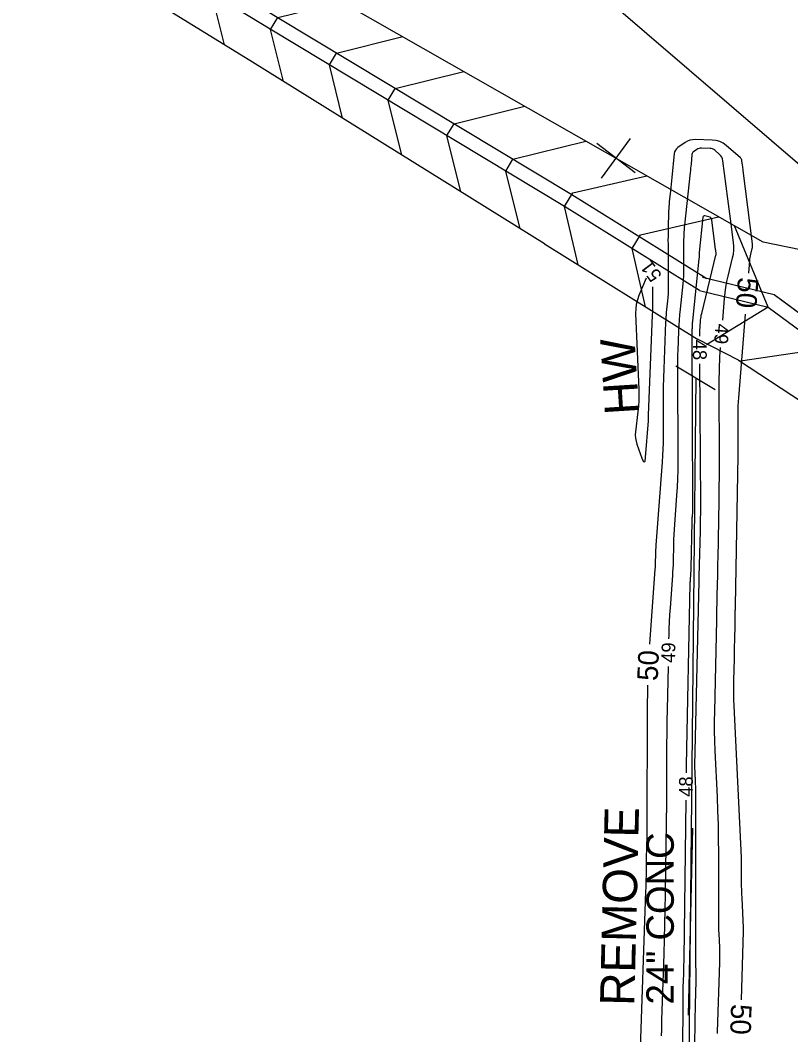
# Model space of a CAD drawing. Extents: x 2384780 to 2405861, y 547869 to 573706.
# Drawn here: x 2396639.6 to 2396751.8, y 553767.6 to 553915.5 of the extents above; entities that cross this region are included whole.
import ezdxf

# ---------------------------------------------------------------- set-up
doc = ezdxf.new("R2010")
doc.units = 0
for name, color, linetype in [('Breaklines', 7, 'Continuous'), ('Old_Level_5', 7, 'Continuous'), ('Old_Level_58', 7, 'Continuous'), ('Old_Level_60', 7, 'Continuous'), ('Old_Level_61', 7, 'Continuous'), ('Old_Level_63', 7, 'Continuous'), ('Sheet Plan CELL', 7, 'Continuous')]:
    doc.layers.add(name, color=color, linetype=linetype)

# ---------------------------------------------------------------- blocks, each defined once
blk = doc.blocks.new('SPOT')
at = {"layer": 'Breaklines'}
for p, q in [((-5.48625, 4.61225), (5.48625, -4.61175)), ((-4.608, -5.326), (4.609, 5.325))]:
    blk.add_line(p, q, dxfattribs=at)

msp = doc.modelspace()

# ---------------------------------------------------------------- linework, layer by layer
at = {"layer": 'Breaklines'}
for p, q in [((2396768.3935, 553881.2145), (2396659.77432, 553974.64252)), ((2396735.7405, 553639.09425), (2396738.02775, 553863.3545))]:
    msp.add_line(p, q, dxfattribs=at)
at = {"layer": 'Old_Level_5'}
msp.add_line((2396740.82486, 553861.63088), (2396735.08065, 553865.07965), dxfattribs=at)
at = {"layer": 'Old_Level_58'}
msp.add_lwpolyline([(2396736.913, 553770.46475), (2396737.5675, 553797.7165)], dxfattribs=at)
at = {"layer": 'Old_Level_60'}
for points in [[(2396741.9285, 553871.7655), (2396742.18525, 553874.94475), (2396742.26825, 553875.768), (2396742.3835, 553876.58625), (2396742.531, 553877.399), (2396742.711, 553878.20675), (2396743.35125, 553880.8365), (2396743.4625, 553881.4015), (2396743.52125, 553881.9695), (2396743.5275, 553882.5405), (2396743.4815, 553883.1145), (2396743.055, 553886.5185), (2396742.963, 553887.24775), (2396742.87, 553887.977), (2396742.776, 553888.70625), (2396742.68125, 553889.43525), (2396741.95175, 553895.004), (2396741.893, 553895.2715), (2396741.79025, 553895.51525), (2396741.64325, 553895.73525), (2396741.45225, 553895.9315), (2396740.75625, 553896.53375), (2396740.60125, 553896.64725), (2396740.434, 553896.73025), (2396740.255, 553896.78225), (2396740.06375, 553896.8035), (2396738.8125, 553896.84075), (2396738.6365, 553896.83275), (2396738.46825, 553896.79775), (2396738.30775, 553896.736), (2396738.15525, 553896.6475), (2396737.67, 553896.3145), (2396737.5775, 553896.23625), (2396737.50775, 553896.14475), (2396737.461, 553896.0395), (2396737.437, 553895.92075), (2396737.29575, 553894.51075), (2396737.26525, 553894.20875), (2396737.234, 553893.90675), (2396737.202, 553893.60475), (2396737.1695, 553893.303), (2396736.33675, 553885.6405), (2396736.303, 553885.2955), (2396736.276, 553884.95), (2396736.256, 553884.604), (2396736.243, 553884.25775), (2396736.21225, 553883.12525), (2396736.2065, 553882.88275), (2396736.203, 553882.64), (2396736.201, 553882.39725), (2396736.20125, 553882.1545), (2396736.21325, 553879.40325), (2396736.20775, 553878.81425), (2396736.1865, 553878.22575), (2396736.14925, 553877.63825), (2396736.096, 553877.0515), (2396735.71, 553873.359), (2396735.63375, 553872.56725), (2396735.57, 553871.77475), (2396735.519, 553870.98125), (2396735.48075, 553870.18675), (2396735.36725, 553867.36525), (2396735.34625, 553866.7605), (2396735.332, 553866.15575), (2396735.32425, 553865.55075), (2396735.3235, 553864.94575), (2396735.37975, 553851.11125), (2396735.3725, 553849.88775), (2396735.3405, 553848.66525), (2396735.284, 553847.4435), (2396735.203, 553846.22275), (2396734.88075, 553842.0095), (2396734.829, 553841.26825), (2396734.78775, 553840.5265), (2396734.75675, 553839.78425), (2396734.73575, 553839.0415), (2396734.6845, 553836.6145), (2396734.67025, 553836.0945), (2396734.649, 553835.575), (2396734.621, 553835.05575), (2396734.586, 553834.53675), (2396734.23825, 553829.824), (2396734.1705, 553828.81375), (2396734.116, 553827.803), (2396734.07475, 553826.7915), (2396734.04675, 553825.7795), (2396734.037, 553825.31)], [(2396738.5615, 553869.418), (2396738.56275, 553869.703), (2396738.57175, 553870.038), (2396738.58775, 553870.3725), (2396738.611, 553870.70675), (2396738.69925, 553871.7985), (2396738.72275, 553872.0315), (2396738.7555, 553872.26325), (2396738.79725, 553872.4935), (2396738.84825, 553872.72225), (2396740.92025, 553881.23025), (2396740.93675, 553881.3145), (2396740.9455, 553881.399), (2396740.9465, 553881.484), (2396740.9395, 553881.5695), (2396740.9045, 553881.8495), (2396740.897, 553881.9095), (2396740.88925, 553881.9695), (2396740.8815, 553882.0295), (2396740.87375, 553882.0895), (2396740.312, 553886.378), (2396740.2685, 553886.544), (2396740.186, 553886.67475), (2396740.0645, 553886.7705), (2396739.904, 553886.83125), (2396739.316, 553886.97175), (2396739.204, 553886.98225), (2396739.12, 553886.95275), (2396739.064, 553886.8835), (2396739.036, 553886.7745), (2396738.476, 553881.623), (2396738.4725, 553881.58675), (2396738.46975, 553881.55025), (2396738.4675, 553881.51375), (2396738.46625, 553881.477), (2396738.463, 553881.3575), (2396738.46225, 553881.332), (2396738.462, 553881.30625), (2396738.46175, 553881.28075), (2396738.46175, 553881.25525), (2396738.463, 553880.96475), (2396738.4625, 553880.9025), (2396738.46025, 553880.8405), (2396738.45625, 553880.7785), (2396738.45075, 553880.7165), (2396737.5065, 553871.68025), (2396737.4915, 553871.52375), (2396737.47875, 553871.367), (2396737.46875, 553871.21), (2396737.461, 553871.05275), (2396737.4405, 553870.53925), (2396737.4365, 553870.42925), (2396737.434, 553870.319), (2396737.43275, 553870.209), (2396737.4325, 553870.09875), (2396737.53525, 553844.83725), (2396737.534, 553844.5985), (2396737.52775, 553844.36025), (2396737.51675, 553844.122), (2396737.50075, 553843.88375), (2396737.44125, 553843.1065), (2396737.42975, 553842.93975), (2396737.4205, 553842.773), (2396737.4135, 553842.606), (2396737.40875, 553842.43925), (2396737.26475, 553835.6225), (2396737.2585, 553835.39675), (2396737.24925, 553835.17125), (2396737.23725, 553834.946), (2396737.222, 553834.72075), (2396737.16775, 553833.98525), (2396737.15725, 553833.8275), (2396737.14875, 553833.66975), (2396737.14225, 553833.512), (2396737.13775, 553833.354), (2396736.5825, 553806.93375), (2396736.5765, 553806.61525), (2396736.572, 553806.29675), (2396736.56875, 553805.97825), (2396736.56775, 553805.80225)], [(2396730.7765, 553877.88075), (2396729.70425, 553875.351), (2396729.47575, 553874.7195), (2396729.3205, 553874.07475), (2396729.2385, 553873.4165), (2396729.2295, 553872.745), (2396729.67925, 553861.67175), (2396729.6965, 553860.8505), (2396729.68075, 553860.0305), (2396729.63275, 553859.2115), (2396729.55175, 553858.394), (2396729.20775, 553855.50325), (2396729.17925, 553855.0455), (2396729.203, 553854.59375), (2396729.279, 553854.1475), (2396729.40725, 553853.70725)], [(2396729.40725, 553853.70725), (2396730.12875, 553851.666), (2396730.32825, 553851.20175), (2396730.48525, 553851.059), (2396730.5995, 553851.23775), (2396730.6715, 553851.73775), (2396731.082, 553857.1035), (2396731.0875, 553857.18725), (2396731.09125, 553857.27075), (2396731.0935, 553857.3545), (2396731.094, 553857.43825), (2396731.093, 553857.71225), (2396731.093, 553857.77075), (2396731.09375, 553857.8295), (2396731.09525, 553857.88825), (2396731.09725, 553857.94675), (2396731.68175, 553872.47525), (2396731.68475, 553872.53525), (2396731.6885, 553872.595), (2396731.6935, 553872.6545), (2396731.69925, 553872.71425), (2396731.7195, 553872.90875), (2396731.72325, 553872.9505), (2396731.726, 553872.99225), (2396731.7275, 553873.034), (2396731.72775, 553873.076), (2396731.71225, 553876.625)], [(2396741.1675, 553767.812), (2396741.1745, 553768.063), (2396741.47625, 553778.165), (2396741.48225, 553778.3825), (2396741.487, 553778.60025), (2396741.491, 553778.81775), (2396741.49375, 553779.0355), (2396741.5015, 553779.7465), (2396741.502, 553779.89875), (2396741.5, 553780.05125), (2396741.49575, 553780.2035), (2396741.489, 553780.3555), (2396741.38575, 553782.36025), (2396741.36625, 553782.79), (2396741.35225, 553783.21975), (2396741.34375, 553783.64975), (2396741.3405, 553784.08), (2396741.32875, 553794.10625), (2396741.3145, 553796.15875), (2396741.27675, 553798.2105), (2396741.21525, 553800.26175), (2396741.13025, 553802.3125), (2396740.814, 553809.01075), (2396740.75875, 553810.44625), (2396740.72875, 553811.882), (2396740.724, 553813.318), (2396740.7445, 553814.7545), (2396741.04875, 553828.02725), (2396741.057, 553828.3945), (2396741.06475, 553828.7615), (2396741.072, 553829.12875), (2396741.07875, 553829.49575), (2396741.10025, 553830.69525), (2396741.105, 553830.952), (2396741.11, 553831.209), (2396741.1155, 553831.466), (2396741.12125, 553831.723), (2396741.187, 553834.59325), (2396741.20075, 553835.2085), (2396741.21375, 553835.8235), (2396741.22575, 553836.43875), (2396741.23725, 553837.05375), (2396741.38775, 553845.462), (2396741.4145, 553847.26375), (2396741.4305, 553849.06575), (2396741.4355, 553850.8675), (2396741.4295, 553852.6695), (2396741.37625, 553861.0565), (2396741.38425, 553862.853), (2396741.4315, 553864.648), (2396741.51775, 553866.44175), (2396741.61125, 553867.77825)], [(2396737.863, 553765.433), (2396737.9125, 553770.0835), (2396737.919, 553770.581), (2396737.928, 553771.07825), (2396737.93925, 553771.57575), (2396737.953, 553772.073), (2396738.0015, 553773.6975), (2396738.011, 553774.04575), (2396738.01875, 553774.394), (2396738.025, 553774.742), (2396738.02975, 553775.09025), (2396738.0475, 553776.74925), (2396738.04775, 553776.8575), (2396738.04625, 553776.9655), (2396738.04325, 553777.07375), (2396738.0385, 553777.182), (2396738.0205, 553777.535), (2396738.017, 553777.61075), (2396738.0145, 553777.6865), (2396738.013, 553777.76225), (2396738.0125, 553777.838), (2396737.98275, 553803.03475), (2396737.98025, 553803.41775), (2396737.973, 553803.80025), (2396737.96175, 553804.18275), (2396737.94575, 553804.56525), (2396737.88675, 553805.8145), (2396737.8765, 553806.08225), (2396737.871, 553806.35), (2396737.87, 553806.61775), (2396737.87375, 553806.88575), (2396738.489, 553833.713), (2396738.4905, 553833.784), (2396738.492, 553833.855), (2396738.4935, 553833.92575), (2396738.49475, 553833.99675), (2396738.499, 553834.2285), (2396738.49975, 553834.278), (2396738.50075, 553834.32775), (2396738.50175, 553834.3775), (2396738.503, 553834.427), (2396738.6555, 553841.08125), (2396738.66425, 553841.4685), (2396738.67225, 553841.856), (2396738.68, 553842.24325), (2396738.68725, 553842.6305), (2396738.70975, 553843.896), (2396738.71375, 553844.167), (2396738.71625, 553844.43825), (2396738.717, 553844.7095), (2396738.716, 553844.9805), (2396738.5865, 553865.41825)], [(2396733.95275, 553821.31075), (2396733.8205, 553815.01175), (2396733.78825, 553813.30425), (2396733.7635, 553811.59675), (2396733.74625, 553809.88925), (2396733.7365, 553808.1815), (2396733.70925, 553800.5825), (2396733.708, 553800.39725), (2396733.70525, 553800.21225), (2396733.701, 553800.027), (2396733.6955, 553799.842), (2396733.675, 553799.23725), (2396733.671, 553799.1075), (2396733.6675, 553798.978), (2396733.665, 553798.8485), (2396733.663, 553798.71875), (2396733.528, 553788.074), (2396733.49475, 553785.9065), (2396733.45, 553783.739), (2396733.39375, 553781.572), (2396733.326, 553779.40525), (2396732.99825, 553769.74325), (2396732.99125, 553769.5185), (2396732.98575, 553769.29375), (2396732.9815, 553769.06925), (2396732.97875, 553768.8445), (2396732.97175, 553768.1105), (2396732.97025, 553767.953), (2396732.969, 553767.79575), (2396732.9675, 553767.6385), (2396732.966, 553767.48125)], [(2396736.52675, 553801.8025), (2396736.235, 553778.791), (2396736.2275, 553778.29775), (2396736.21725, 553777.80475), (2396736.2045, 553777.31175), (2396736.189, 553776.81875), (2396736.1345, 553775.2085), (2396736.12375, 553774.8635), (2396736.11525, 553774.51825), (2396736.10875, 553774.17325), (2396736.1045, 553773.828), (2396736.092, 553772.506), (2396736.0895, 553772.22275), (2396736.08675, 553771.9395), (2396736.084, 553771.65625), (2396736.0815, 553771.373), (2396735.83825, 553745.5725)]]:
    msp.add_lwpolyline(points, dxfattribs=at)
at = {"layer": 'Old_Level_61'}
for points in [[(2396745.71375, 553878.61625), (2396745.86075, 553880.434), (2396745.8855, 553880.67975), (2396745.91975, 553880.92375), (2396745.96375, 553881.1665), (2396746.0175, 553881.4075), (2396746.20875, 553882.1925), (2396746.24175, 553882.36125), (2396746.2595, 553882.53075), (2396746.26125, 553882.70125), (2396746.2475, 553882.8725), (2396744.903, 553893.6005), (2396744.87875, 553893.79275), (2396744.85425, 553893.985), (2396744.8295, 553894.17725), (2396744.8045, 553894.3695), (2396744.72225, 553894.9975), (2396744.694, 553895.12625), (2396744.6445, 553895.2435), (2396744.57375, 553895.3495), (2396744.48175, 553895.444), (2396742.4245, 553897.224), (2396741.966, 553897.56), (2396741.47175, 553897.805), (2396740.9425, 553897.95875), (2396740.3775, 553898.0215), (2396737.9005, 553898.09525), (2396737.5105, 553898.07725), (2396737.138, 553898.00025), (2396736.783, 553897.8635), (2396736.44525, 553897.6675), (2396735.37125, 553896.93025), (2396735.16625, 553896.75725), (2396735.012, 553896.5545), (2396734.90825, 553896.3215), (2396734.85525, 553896.05875), (2396734.5065, 553892.57575), (2396734.457, 553892.08825), (2396734.40675, 553891.6005), (2396734.35525, 553891.113), (2396734.30275, 553890.62575), (2396734.12975, 553889.034), (2396734.09625, 553888.6925), (2396734.0695, 553888.35075), (2396734.04975, 553888.0085), (2396734.037, 553887.66575), (2396733.96675, 553885.08125), (2396733.95375, 553884.5275), (2396733.94525, 553883.9735), (2396733.94125, 553883.41975), (2396733.9415, 553882.86575), (2396733.96875, 553876.6405), (2396733.964, 553876.12475), (2396733.94525, 553875.6095), (2396733.91275, 553875.09525), (2396733.866, 553874.5815), (2396733.69075, 553872.9045), (2396733.65625, 553872.545), (2396733.62725, 553872.185), (2396733.604, 553871.8245), (2396733.58675, 553871.46375), (2396733.3145, 553864.69825), (2396733.2675, 553863.34525), (2396733.2355, 553861.99225), (2396733.2185, 553860.63875), (2396733.2165, 553859.285), (2396733.2345, 553854.8625), (2396733.22875, 553853.915), (2396733.20425, 553852.9685), (2396733.1605, 553852.0225), (2396733.09775, 553851.07725), (2396732.1715, 553838.971), (2396732.1475, 553838.62625), (2396732.12825, 553838.28125), (2396732.11375, 553837.936), (2396732.104, 553837.5905), (2396732.08025, 553836.4615), (2396732.0735, 553836.21975), (2396732.0635, 553835.978), (2396732.0505, 553835.7365), (2396732.03425, 553835.495), (2396731.228, 553824.56725)], [(2396744.655, 553772.7215), (2396744.95325, 553782.7075), (2396744.9545, 553782.757), (2396744.95575, 553782.8065), (2396744.9565, 553782.856), (2396744.95725, 553782.9055), (2396744.959, 553783.0675), (2396744.959, 553783.102), (2396744.9585, 553783.13675), (2396744.9575, 553783.1715), (2396744.956, 553783.206), (2396744.73, 553787.593), (2396744.704, 553788.173), (2396744.685, 553788.753), (2396744.67325, 553789.33325), (2396744.669, 553789.91375), (2396744.66675, 553791.81025), (2396744.664, 553792.2165), (2396744.6565, 553792.62275), (2396744.64425, 553793.02875), (2396744.6275, 553793.43475), (2396743.584, 553815.53775), (2396743.548, 553816.4755), (2396743.5285, 553817.41325), (2396743.52525, 553818.35125), (2396743.5385, 553819.2895), (2396743.60875, 553822.3545), (2396743.6235, 553823.0115), (2396743.63725, 553823.66825), (2396743.65025, 553824.325), (2396743.6625, 553824.982), (2396743.709, 553827.58025), (2396743.71375, 553827.8355), (2396743.71875, 553828.0905), (2396743.72425, 553828.3455), (2396743.72975, 553828.60075), (2396743.749, 553829.434), (2396743.753, 553829.6125), (2396743.75675, 553829.791), (2396743.76025, 553829.96975), (2396743.7635, 553830.14825), (2396744.15525, 553852.02175), (2396744.16775, 553852.85725), (2396744.175, 553853.69275), (2396744.17725, 553854.5285), (2396744.1745, 553855.364), (2396744.15725, 553858.09375), (2396744.15975, 553858.67825), (2396744.17525, 553859.2625), (2396744.20325, 553859.84625), (2396744.244, 553860.4295), (2396745.2305, 553872.63575)], [(2396730.9635, 553818.5745), (2396730.9505, 553817.956), (2396730.9405, 553817.4265), (2396730.93275, 553816.89725), (2396730.9275, 553816.36775), (2396730.9245, 553815.83825), (2396730.85675, 553796.9225), (2396730.85425, 553796.5865), (2396730.84925, 553796.25075), (2396730.84175, 553795.915), (2396730.8315, 553795.57925), (2396730.7945, 553794.4825), (2396730.78725, 553794.2475), (2396730.781, 553794.0125), (2396730.77625, 553793.7775), (2396730.77275, 553793.5425), (2396730.73825, 553790.8335), (2396730.7295, 553790.253), (2396730.7175, 553789.67275), (2396730.70225, 553789.09225), (2396730.68425, 553788.512), (2396729.85925, 553764.1945)]]:
    msp.add_lwpolyline(points, dxfattribs=at)
at = {"layer": 'Sheet Plan CELL'}
for p, q in [((2396739.57574, 553877.80942), (2396719.93139, 553890.04513)), ((2396738.51835, 553876.11179), (2396718.874, 553888.3475)), ((2396748.55625, 553873.67125), (2396743.63, 553885.506)), ((2396715.97025, 553882.879), (2396738.24504, 553869.00489)), ((2396753.2635, 553882.0015), (2396747.7975, 553883.12575)), ((2396738.99075, 553878.05525), (2396749.4195, 553875.51975)), ((2396738.51825, 553876.11175), (2396748.55625, 553873.67125)), ((2396748.55625, 553873.67125), (2396739.5535, 553868.19)), ((2396744.19875, 553865.95975), (2396738.245, 553869.005))]:
    msp.add_line(p, q, dxfattribs=at)
for points in [[(2396719.90575, 553890.06075), (2396677.014, 553915.89225), (2396631.45625, 553943.5295), (2396588.769, 553969.992), (2396542.7295, 553997.43675), (2396499.8165, 554023.7105), (2396453.6015, 554051.6905), (2396425.37125, 554070.434), (2396390.456, 554095.26225), (2396351.7185, 554126.732), (2396320.815, 554154.3155), (2396286.34025, 554190.3765), (2396254.1165, 554228.55125)], [(2396718.874, 553888.3475), (2396675.9795, 553914.18075), (2396630.41075, 553941.8245), (2396587.73, 553968.283), (2396541.69525, 553995.725), (2396498.7765, 554022.00225), (2396452.53, 554050.00125), (2396424.23825, 554068.7855), (2396389.24475, 554093.6695), (2396350.42125, 554125.209), (2396319.424, 554152.87625), (2396284.85175, 554189.03925), (2396252.58825, 554227.26125)], [(2396747.7975, 553883.12575), (2396682.9405, 553920.16575), (2396640.2955, 553946.33125), (2396597.636, 553972.47125), (2396554.4945, 553997.75925), (2396511.80025, 554023.83725), (2396469.05, 554049.817), (2396433.51125, 554069.87325), (2396391.86925, 554099.74225), (2396353.1395, 554131.3655), (2396323.79275, 554156.776), (2396295.818, 554185.57875), (2396257.28225, 554228.34875)], [(2396715.97025, 553882.879), (2396673.41925, 553909.3595), (2396628.14825, 553937.28025), (2396585.4615, 553963.7275), (2396539.877, 553991.82025), (2396497.12, 554018.445), (2396451.1375, 554046.79425), (2396422.52775, 554066.289), (2396387.34, 554091.4555), (2396348.30225, 554122.74625), (2396317.4255, 554151.09225), (2396282.9745, 554187.3625), (2396252.375, 554224.73875)], [(2396669.30575, 553911.8965), (2396667.48475, 553919.334), (2396667.48475, 553919.334), (2396667.48475, 553919.334), (2396668.5235, 553921.04625), (2396677.8025, 553923.31825)], [(2396677.91925, 553906.559), (2396676.03575, 553914.14675), (2396676.03575, 553914.14675), (2396676.03575, 553914.14675), (2396677.069, 553915.8625), (2396686.41375, 553918.18225)], [(2396686.53775, 553901.1955), (2396684.6035, 553908.987), (2396684.6035, 553908.987), (2396684.6035, 553908.987), (2396685.63675, 553910.70275), (2396695.30675, 553913.10325)], [(2396695.1555, 553895.8325), (2396693.171, 553903.827), (2396693.171, 553903.827), (2396693.171, 553903.827), (2396694.20425, 553905.54275), (2396704.20025, 553908.02425)], [(2396703.774, 553890.469), (2396701.73875, 553898.66725), (2396701.73875, 553898.66725), (2396701.73875, 553898.66725), (2396702.772, 553900.383), (2396713.0935, 553902.94525)], [(2396712.392, 553885.10575), (2396710.30625, 553893.50725), (2396710.30625, 553893.50725), (2396710.30625, 553893.50725), (2396711.3395, 553895.223), (2396721.987, 553897.86625)], [(2396720.85125, 553879.83875), (2396718.874, 553888.3475), (2396718.874, 553888.3475), (2396718.874, 553888.3475), (2396720.099, 553890.31425), (2396730.84, 553892.81025)], [(2396738.51825, 553876.11175), (2396718.874, 553888.3475)], [(2396730.6735, 553873.721), (2396728.696, 553882.2295), (2396728.696, 553882.2295), (2396728.696, 553882.2295), (2396729.92125, 553884.1965), (2396741.29475, 553886.8395)], [(2396756.27125, 553880.1425), (2396757.91175, 553869.25075), (2396757.91175, 553869.25075), (2396757.91175, 553869.25075), (2396756.7045, 553867.615), (2396744.4815, 553865.774)], [(2396738.51825, 553876.11175), (2396748.55625, 553873.67125)], [(2396749.4195, 553875.51975), (2396806.43775, 553833.428), (2396850.477, 553804.3445), (2396892.2435, 553776.7555), (2396935.22775, 553747.93325), (2396977.01375, 553720.5565), (2397019.9875, 553695.26325)], [(2396749.744, 553875.28025), (2396806.43775, 553833.428), (2396850.477, 553804.3445), (2396892.2435, 553776.7555), (2396935.22775, 553747.93325), (2396977.01375, 553720.5565), (2397019.9875, 553695.26325)], [(2396748.55625, 553873.67125), (2396805.292, 553831.788), (2396849.37475, 553802.67575), (2396891.1355, 553775.0905), (2396934.12275, 553746.26625), (2396975.958, 553718.85725), (2397018.973, 553693.53975)], [(2396744.19875, 553865.95975), (2396802.84475, 553827.45725), (2396846.81275, 553798.39725), (2396888.409, 553770.53725), (2396931.471, 553741.99775), (2396973.80325, 553715.38875), (2397015.99425, 553692.74425)]]:
    msp.add_lwpolyline(points, dxfattribs=at)

# ---------------------------------------------------------------- block references
at = {"layer": 'Old_Level_63', "xscale": 0.5000000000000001, "yscale": 0.4999999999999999, "rotation": 93.5935946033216}
msp.add_blockref('SPOT', (2396726.35925, 553895.36925), dxfattribs=at)

# ---------------------------------------------------------------- texts
at = {"layer": 'Breaklines'}
msp.add_text('REMOVE', height=5, rotation=88.6242028, dxfattribs=at).set_placement((2396729.02875, 553771.79425))
at = {"layer": 'Old_Level_5'}
msp.add_text('HW', height=5, rotation=93.5935944, dxfattribs=at).set_placement((2396729.7545, 553858.14225))
at = {"layer": 'Old_Level_58'}
msp.add_text('24" CONC', height=4.000001, rotation=90.0000194, dxfattribs=at).set_placement((2396734.78775, 553772.02175))
at = {"layer": 'Old_Level_60'}
for s, rotation, p in [('51', 126.6877306, (2396733.1495, 553878.312)), ('49', 265.4507889, (2396740.88775, 553871.327)), ('48', 270.3557833, (2396737.56425, 553868.91575)), ('49', 88.7959306, (2396734.9635, 553821.8095)), ('48', 89.4118972, (2396737.5365, 553802.2885))]:
    msp.add_text(s, height=2, rotation=rotation, dxfattribs=at).set_placement(p)
at = {"layer": 'Old_Level_61'}
for rotation, p in [(265.379725, (2396744.16725, 553878.101)), (87.4714389, (2396732.4335, 553819.1475)), (268.2893861, (2396743.1365, 553772.1285))]:
    msp.add_text('50', height=3, rotation=rotation, dxfattribs=at).set_placement(p)

doc.saveas('drawing.dxf')
